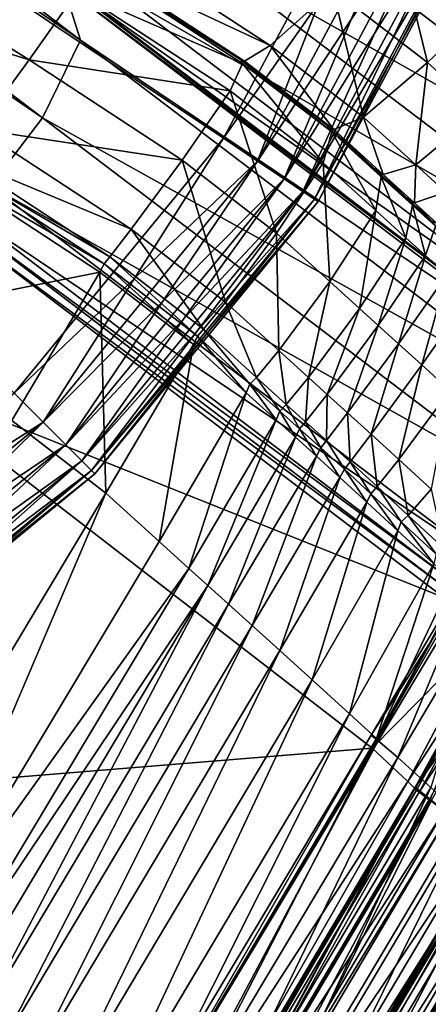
# Model space of a CAD drawing. Header units: millimetres. Extents: x 2387 to 13955, y -4964 to 364.
# Tile 477 of 656: x 6336 to 6344, y -2913 to -2893. Entities that reach past the tile are written whole.
import ezdxf

# ---------------------------------------------------------------- set-up
doc = ezdxf.new("R2010")
doc.units = ezdxf.units.MM
doc.header["$MEASUREMENT"] = 0
doc.layers.add('Predefinito', color=7, linetype='Continuous', true_color=0x000000)

msp = doc.modelspace()

# ---------------------------------------------------------------- linework, layer by layer
at = {"layer": 'Predefinito'}
for points in [[(6337.084, -2893.715, 485.639), (6309.848, -2873.033, 608), (6309.078, -2874.608, 608.078)], [(6309.848, -2873.033, 608), (6337.084, -2893.715, 485.639), (6336.736, -2892.629, 485.452)], [(6336.315, -2895.29, 485.701), (6309.078, -2874.608, 608.078), (6308.019, -2875.987, 608.068)], [(6309.078, -2874.608, 608.078), (6336.315, -2895.29, 485.701), (6337.084, -2893.715, 485.639)], [(6308.019, -2875.987, 608.068), (6335.255, -2896.669, 485.693), (6336.315, -2895.29, 485.701)], [(6335.743, -2900.855, 12), (6339.972, -2895.702, 12), (6311.699, -2876.811, 12)], [(6339.972, -2895.702, 12), (6343.114, -2889.823, 12), (6311.699, -2876.811, 12)], [(6339.972, -2895.702), (6335.743, -2900.855), (6311.699, -2876.811)], [(6343.114, -2889.823), (6339.972, -2895.702), (6311.699, -2876.811)], [(6354.023, -2895.454, 440.492), (6344.129, -2888.075, 485.693), (6341.312, -2889.799, 485.668)], [(6340.661, -2896.163, 0.08), (6339.972, -2895.702), (6343.114, -2889.823)], [(6343.88, -2890.141, 11.92), (6343.114, -2889.823, 12), (6339.972, -2895.702, 12)], [(6343.114, -2889.823), (6343.88, -2890.141, 0.08), (6340.661, -2896.163, 0.08)], [(6351.007, -2897.364, 440.484), (6341.113, -2889.851, 485.651), (6341.031, -2890.039, 485.668)], [(6351.206, -2897.311, 440.487), (6341.312, -2889.799, 485.668), (6341.113, -2889.851, 485.651)], [(6341.113, -2889.851, 485.651), (6351.007, -2897.364, 440.484), (6351.206, -2897.311, 440.487)], [(6341.312, -2889.799, 485.668), (6351.206, -2897.311, 440.487), (6354.023, -2895.454, 440.492)], [(6339.972, -2895.702, 12), (6340.661, -2896.163, 11.92), (6343.88, -2890.141, 11.92)], [(6350.925, -2897.552, 440.487), (6341.031, -2890.039, 485.668), (6340.602, -2890.617, 485.693)], [(6341.197, -2896.521, 0.32), (6340.661, -2896.163, 0.08), (6343.88, -2890.141, 0.08)], [(6344.476, -2890.387, 11.68), (6343.88, -2890.141, 11.92), (6340.661, -2896.163, 11.92)], [(6341.031, -2890.039, 485.668), (6350.925, -2897.552, 440.487), (6351.007, -2897.364, 440.484)], [(6343.88, -2890.141, 0.08), (6344.476, -2890.387, 0.32), (6341.197, -2896.521, 0.32)], [(6340.661, -2896.163, 11.92), (6341.197, -2896.521, 11.68), (6344.476, -2890.387, 11.68)], [(6341.58, -2896.777, 0.72), (6341.197, -2896.521, 0.32), (6344.476, -2890.387, 0.32)], [(6344.901, -2890.564, 11.28), (6344.476, -2890.387, 11.68), (6341.197, -2896.521, 11.68)], [(6341.197, -2896.521, 11.68), (6341.58, -2896.777, 11.28), (6344.901, -2890.564, 11.28)], [(6344.476, -2890.387, 0.32), (6344.901, -2890.564, 0.72), (6341.58, -2896.777, 0.72)], [(6341.81, -2896.931, 1.28), (6341.58, -2896.777, 0.72), (6344.901, -2890.564, 0.72)], [(6345.157, -2890.669, 10.72), (6344.901, -2890.564, 11.28), (6341.58, -2896.777, 11.28)], [(6344.901, -2890.564, 0.72), (6345.157, -2890.669, 1.28), (6341.81, -2896.931, 1.28)], [(6329.488, -2892.066, 12.214), (6330.516, -2890.667, 12.171), (6336.043, -2894.117, 12.171)], [(6337.024, -2892.729, 12.487), (6336.043, -2894.117, 12.171), (6330.516, -2890.667, 12.171)], [(6350.496, -2898.13, 440.492), (6340.602, -2890.617, 485.693), (6339.365, -2891.838, 485.701)], [(6340.602, -2890.617, 485.693), (6350.496, -2898.13, 440.492), (6350.925, -2897.552, 440.487)], [(6341.58, -2896.777, 11.28), (6341.81, -2896.931, 10.72), (6345.157, -2890.669, 10.72)], [(6341.887, -2896.982, 2), (6341.81, -2896.931, 1.28), (6345.157, -2890.669, 1.28)], [(6345.242, -2890.705, 10), (6345.157, -2890.669, 10.72), (6341.81, -2896.931, 10.72)], [(6341.81, -2896.931, 10.72), (6341.887, -2896.982, 10), (6345.242, -2890.705, 10)], [(6345.157, -2890.669, 1.28), (6345.242, -2890.705, 2), (6341.887, -2896.982, 2)], [(6341.887, -2896.982, 2), (6345.242, -2890.705, 2), (6345.242, -2890.705, 6)], [(6345.242, -2890.705, 6), (6341.887, -2896.982, 6), (6341.887, -2896.982, 2)], [(6341.887, -2896.982, 6), (6345.242, -2890.705, 6), (6345.242, -2890.705, 10)], [(6345.242, -2890.705, 10), (6341.887, -2896.982, 10), (6341.887, -2896.982, 6)], [(6344.098, -2894.167, 12.527), (6342.186, -2892.693, 12.26), (6343.446, -2891.5, 12.303)], [(6343.446, -2891.5, 12.303), (6345.355, -2892.97, 12.569), (6344.098, -2894.167, 12.527)], [(6337.349, -2892.157, 13.435), (6337.837, -2891.81, 12.487), (6340.919, -2893.826, 12.573)], [(6342.186, -2892.693, 12.26), (6340.919, -2893.826, 12.573), (6337.837, -2891.81, 12.487)], [(6349.259, -2899.352, 440.494), (6339.365, -2891.838, 485.701), (6337.896, -2892.796, 485.639)], [(6339.365, -2891.838, 485.701), (6349.259, -2899.352, 440.494), (6350.496, -2898.13, 440.492)], [(6336.043, -2894.117, 12.171), (6335.014, -2895.516, 12.214), (6329.488, -2892.066, 12.214)], [(6337.286, -2892.142, 14.068), (6337.349, -2892.157, 13.435), (6340.398, -2894.144, 13.513)], [(6340.398, -2894.144, 13.513), (6340.315, -2894.11, 14.14), (6337.286, -2892.142, 14.068)], [(6337.309, -2892.202, 13.435), (6337.286, -2892.142, 14.068), (6340.315, -2894.11, 14.14)], [(6340.919, -2893.826, 12.573), (6340.398, -2894.144, 13.513), (6337.349, -2892.157, 13.435)], [(6346.177, -2899.702, 440.412), (6336.292, -2892.197, 485.327), (6336.736, -2892.629, 485.452)], [(6346.664, -2900.092, 440.439), (6336.776, -2892.584, 485.452), (6336.292, -2892.197, 485.327)], [(6336.292, -2892.197, 485.327), (6346.177, -2899.702, 440.412), (6346.664, -2900.092, 440.439)], [(6337.024, -2892.729, 12.487), (6337.309, -2892.202, 13.435), (6340.358, -2894.189, 13.513)], [(6340.315, -2894.11, 14.14), (6340.358, -2894.189, 13.513), (6337.309, -2892.202, 13.435)], [(6336.043, -2894.117, 12.171), (6337.024, -2892.729, 12.487), (6340.106, -2894.745, 12.573)], [(6346.624, -2900.137, 440.439), (6336.736, -2892.629, 485.452), (6337.084, -2893.715, 485.639)], [(6336.736, -2892.629, 485.452), (6346.624, -2900.137, 440.439), (6346.177, -2899.702, 440.412)], [(6336.776, -2892.584, 485.452), (6346.664, -2900.092, 440.439), (6347.789, -2900.308, 440.48)], [(6347.789, -2900.308, 440.48), (6337.896, -2892.796, 485.639), (6336.776, -2892.584, 485.452)], [(6340.358, -2894.189, 13.513), (6340.106, -2894.745, 12.573), (6337.024, -2892.729, 12.487)], [(6342.804, -2895.278, 12.832), (6340.919, -2893.826, 12.573), (6342.186, -2892.693, 12.26)], [(6342.186, -2892.693, 12.26), (6344.098, -2894.167, 12.527), (6342.804, -2895.278, 12.832)], [(6337.896, -2892.796, 485.639), (6347.789, -2900.308, 440.48), (6349.259, -2899.352, 440.494)], [(6345.178, -2895.147, 12.878), (6344.098, -2894.167, 12.527), (6345.355, -2892.97, 12.569)], [(6346.977, -2901.227, 440.48), (6337.084, -2893.715, 485.639), (6336.315, -2895.29, 485.701)], [(6337.084, -2893.715, 485.639), (6346.977, -2901.227, 440.48), (6346.624, -2900.137, 440.439)], [(6342.203, -2895.525, 13.746), (6340.398, -2894.144, 13.513), (6340.919, -2893.826, 12.573)], [(6340.919, -2893.826, 12.573), (6342.804, -2895.278, 12.832), (6342.203, -2895.525, 13.746)], [(6335.014, -2895.516, 12.214), (6336.043, -2894.117, 12.171), (6339.136, -2896.142, 12.26)], [(6340.106, -2894.745, 12.573), (6339.136, -2896.142, 12.26), (6336.043, -2894.117, 12.171)], [(6342.163, -2895.57, 13.746), (6340.358, -2894.189, 13.513), (6340.315, -2894.11, 14.14)], [(6340.315, -2894.11, 14.14), (6342.066, -2895.444, 14.355), (6342.163, -2895.57, 13.746)], [(6342.066, -2895.444, 14.355), (6340.315, -2894.11, 14.14), (6340.398, -2894.144, 13.513)], [(6340.398, -2894.144, 13.513), (6342.203, -2895.525, 13.746), (6342.066, -2895.444, 14.355)], [(6341.991, -2896.197, 12.832), (6340.106, -2894.745, 12.573), (6340.358, -2894.189, 13.513)], [(6340.358, -2894.189, 13.513), (6342.163, -2895.57, 13.746), (6341.991, -2896.197, 12.832)], [(6343.864, -2896.241, 13.176), (6342.804, -2895.278, 12.832), (6344.098, -2894.167, 12.527)], [(6344.098, -2894.167, 12.527), (6345.178, -2895.147, 12.878), (6343.864, -2896.241, 13.176)], [(6341.047, -2897.617, 12.527), (6339.136, -2896.142, 12.26), (6340.106, -2894.745, 12.573)], [(6340.106, -2894.745, 12.573), (6341.991, -2896.197, 12.832), (6341.047, -2897.617, 12.527)], [(6344.47, -2896.793, 13.518), (6343.864, -2896.241, 13.176), (6345.178, -2895.147, 12.878)], [(6346.209, -2902.804, 440.494), (6336.315, -2895.29, 485.701), (6335.255, -2896.669, 485.693)], [(6336.315, -2895.29, 485.701), (6346.209, -2902.804, 440.494), (6346.977, -2901.227, 440.48)], [(6343.202, -2896.436, 14.07), (6342.203, -2895.525, 13.746), (6342.804, -2895.278, 12.832)], [(6342.804, -2895.278, 12.832), (6343.864, -2896.241, 13.176), (6343.202, -2896.436, 14.07)], [(6334.59, -2896.077, 12.345), (6335.014, -2895.516, 12.214), (6338.106, -2897.54, 12.303)], [(6339.136, -2896.142, 12.26), (6338.106, -2897.54, 12.303), (6335.014, -2895.516, 12.214)], [(6343.163, -2896.481, 14.07), (6342.163, -2895.57, 13.746), (6342.066, -2895.444, 14.355)], [(6342.066, -2895.444, 14.355), (6343.025, -2896.319, 14.667), (6343.163, -2896.481, 14.07)], [(6343.025, -2896.319, 14.667), (6342.066, -2895.444, 14.355), (6342.203, -2895.525, 13.746)], [(6342.203, -2895.525, 13.746), (6343.202, -2896.436, 14.07), (6343.025, -2896.319, 14.667)], [(6336.329, -2901.441, 0.08), (6335.743, -2900.855), (6339.972, -2895.702)], [(6340.661, -2896.163, 11.92), (6339.972, -2895.702, 12), (6335.743, -2900.855, 12)], [(6339.972, -2895.702), (6340.661, -2896.163, 0.08), (6336.329, -2901.441, 0.08)], [(6343.051, -2897.161, 13.176), (6341.991, -2896.197, 12.832), (6342.163, -2895.57, 13.746)], [(6342.163, -2895.57, 13.746), (6343.163, -2896.481, 14.07), (6343.051, -2897.161, 13.176)], [(6334.477, -2896.225, 12.432), (6334.59, -2896.077, 12.345), (6337.677, -2898.097, 12.432)], [(6338.106, -2897.54, 12.303), (6337.677, -2898.097, 12.432), (6334.59, -2896.077, 12.345)], [(6340.012, -2899.012, 12.569), (6338.106, -2897.54, 12.303), (6339.136, -2896.142, 12.26)], [(6339.136, -2896.142, 12.26), (6341.047, -2897.617, 12.527), (6340.012, -2899.012, 12.569)], [(6334.384, -2896.387, 12.345), (6334.477, -2896.225, 12.432), (6337.561, -2898.243, 12.518)], [(6337.677, -2898.097, 12.432), (6337.561, -2898.243, 12.518), (6334.477, -2896.225, 12.432)], [(6335.743, -2900.855, 12), (6336.329, -2901.441, 11.92), (6340.661, -2896.163, 11.92)], [(6336.785, -2901.897, 0.32), (6336.329, -2901.441, 0.08), (6340.661, -2896.163, 0.08)], [(6341.197, -2896.521, 11.68), (6340.661, -2896.163, 11.92), (6336.329, -2901.441, 11.92)], [(6340.661, -2896.163, 0.08), (6341.197, -2896.521, 0.32), (6336.785, -2901.897, 0.32)], [(6342.126, -2898.599, 12.878), (6341.047, -2897.617, 12.527), (6341.991, -2896.197, 12.832)], [(6341.991, -2896.197, 12.832), (6343.051, -2897.161, 13.176), (6342.126, -2898.599, 12.878)], [(6343.795, -2897.055, 14.425), (6343.163, -2896.481, 14.07), (6343.025, -2896.319, 14.667)], [(6343.025, -2896.319, 14.667), (6343.674, -2896.909, 15.029), (6343.795, -2897.055, 14.425)], [(6343.674, -2896.909, 15.029), (6343.025, -2896.319, 14.667), (6343.202, -2896.436, 14.07)], [(6343.834, -2897.01, 14.425), (6343.202, -2896.436, 14.07), (6343.864, -2896.241, 13.176)], [(6343.864, -2896.241, 13.176), (6344.47, -2896.793, 13.518), (6343.834, -2897.01, 14.425)], [(6332.596, -2899.385, 12.214), (6334.384, -2896.387, 12.345), (6337.471, -2898.407, 12.432)], [(6337.561, -2898.243, 12.518), (6337.471, -2898.407, 12.432), (6334.384, -2896.387, 12.345)], [(6336.329, -2901.441, 11.92), (6336.785, -2901.897, 11.68), (6341.197, -2896.521, 11.68)], [(6337.111, -2902.223, 0.72), (6336.785, -2901.897, 0.32), (6341.197, -2896.521, 0.32)], [(6341.58, -2896.777, 11.28), (6341.197, -2896.521, 11.68), (6336.785, -2901.897, 11.68)], [(6341.197, -2896.521, 0.32), (6341.58, -2896.777, 0.72), (6337.111, -2902.223, 0.72)], [(6343.658, -2897.712, 13.518), (6343.051, -2897.161, 13.176), (6343.163, -2896.481, 14.07)], [(6343.163, -2896.481, 14.07), (6343.795, -2897.055, 14.425), (6343.658, -2897.712, 13.518)], [(6343.202, -2896.436, 14.07), (6343.834, -2897.01, 14.425), (6343.674, -2896.909, 15.029)], [(6345.15, -2904.182, 440.492), (6335.255, -2896.669, 485.693), (6334.735, -2897.166, 485.667)], [(6335.255, -2896.669, 485.693), (6345.15, -2904.182, 440.492), (6346.209, -2902.804, 440.494)], [(6336.785, -2901.897, 11.68), (6337.111, -2902.223, 11.28), (6341.58, -2896.777, 11.28)], [(6337.306, -2902.418, 1.28), (6337.111, -2902.223, 0.72), (6341.58, -2896.777, 0.72)], [(6341.81, -2896.931, 10.72), (6341.58, -2896.777, 11.28), (6337.111, -2902.223, 11.28)], [(6337.111, -2902.223, 11.28), (6337.306, -2902.418, 10.72), (6341.81, -2896.931, 10.72)], [(6341.58, -2896.777, 0.72), (6341.81, -2896.931, 1.28), (6337.306, -2902.418, 1.28)], [(6337.372, -2902.484, 2), (6337.306, -2902.418, 1.28), (6341.81, -2896.931, 1.28)], [(6341.887, -2896.982, 10), (6341.81, -2896.931, 10.72), (6337.306, -2902.418, 10.72)], [(6341.81, -2896.931, 1.28), (6341.887, -2896.982, 2), (6337.372, -2902.484, 2)], [(6344.261, -2897.477, 14.674), (6343.795, -2897.055, 14.425), (6343.674, -2896.909, 15.029)], [(6343.674, -2896.909, 15.029), (6344.187, -2897.371, 15.294), (6344.261, -2897.477, 14.674)], [(6344.187, -2897.371, 15.294), (6343.674, -2896.909, 15.029), (6343.834, -2897.01, 14.425)], [(6344.301, -2897.432, 14.674), (6343.834, -2897.01, 14.425), (6344.47, -2896.793, 13.518)], [(6337.306, -2902.418, 10.72), (6337.372, -2902.484, 10), (6341.887, -2896.982, 10)], [(6337.372, -2902.484, 2), (6341.887, -2896.982, 2), (6341.887, -2896.982, 6)], [(6341.887, -2896.982, 6), (6337.372, -2902.484, 6), (6337.372, -2902.484, 2)], [(6337.372, -2902.484, 6), (6341.887, -2896.982, 6), (6341.887, -2896.982, 10)], [(6341.887, -2896.982, 10), (6337.372, -2902.484, 10), (6337.372, -2902.484, 6)], [(6344.055, -2898.073, 13.744), (6343.658, -2897.712, 13.518), (6343.795, -2897.055, 14.425)], [(6343.795, -2897.055, 14.425), (6344.261, -2897.477, 14.674), (6344.055, -2898.073, 13.744)], [(6343.834, -2897.01, 14.425), (6344.301, -2897.432, 14.674), (6344.187, -2897.371, 15.294)], [(6344.451, -2904.783, 440.482), (6334.559, -2897.271, 485.65), (6334.531, -2897.474, 485.667)], [(6344.628, -2904.679, 440.486), (6334.735, -2897.166, 485.667), (6334.559, -2897.271, 485.65)], [(6334.559, -2897.271, 485.65), (6344.451, -2904.783, 440.482), (6344.628, -2904.679, 440.486)], [(6334.735, -2897.166, 485.667), (6344.628, -2904.679, 440.486), (6345.15, -2904.182, 440.492)], [(6342.725, -2899.144, 13.216), (6342.126, -2898.599, 12.878), (6343.051, -2897.161, 13.176)], [(6343.051, -2897.161, 13.176), (6343.658, -2897.712, 13.518), (6342.725, -2899.144, 13.216)], [(6344.424, -2904.987, 440.486), (6334.531, -2897.474, 485.667), (6333.255, -2900.517, 485.693)], [(6334.531, -2897.474, 485.667), (6344.424, -2904.987, 440.486), (6344.451, -2904.783, 440.482)], [(6339.571, -2899.562, 12.695), (6337.677, -2898.097, 12.432), (6338.106, -2897.54, 12.303)], [(6338.106, -2897.54, 12.303), (6340.012, -2899.012, 12.569), (6339.571, -2899.562, 12.695)], [(6344.487, -2898.465, 13.742), (6344.055, -2898.073, 13.744), (6344.261, -2897.477, 14.674)], [(6341.089, -2899.992, 12.919), (6340.012, -2899.012, 12.569), (6341.047, -2897.617, 12.527)], [(6341.047, -2897.617, 12.527), (6342.126, -2898.599, 12.878), (6341.089, -2899.992, 12.919)], [(6343.1, -2899.484, 13.434), (6342.725, -2899.144, 13.216), (6343.658, -2897.712, 13.518)], [(6343.658, -2897.712, 13.518), (6344.055, -2898.073, 13.744), (6343.1, -2899.484, 13.434)], [(6339.447, -2899.702, 12.779), (6337.561, -2898.243, 12.518), (6337.677, -2898.097, 12.432)], [(6337.677, -2898.097, 12.432), (6339.571, -2899.562, 12.695), (6339.447, -2899.702, 12.779)], [(6343.509, -2899.855, 13.427), (6343.1, -2899.484, 13.434), (6344.055, -2898.073, 13.744)], [(6344.055, -2898.073, 13.744), (6344.487, -2898.465, 13.742), (6343.509, -2899.855, 13.427)], [(6339.364, -2899.872, 12.695), (6337.471, -2898.407, 12.432), (6337.561, -2898.243, 12.518)], [(6337.561, -2898.243, 12.518), (6339.447, -2899.702, 12.779), (6339.364, -2899.872, 12.695)], [(6337.471, -2898.407, 12.432), (6335.691, -2901.406, 12.303), (6332.596, -2899.385, 12.214)], [(6337.597, -2902.874, 12.568), (6335.691, -2901.406, 12.303), (6337.471, -2898.407, 12.432)], [(6337.471, -2898.407, 12.432), (6339.364, -2899.872, 12.695), (6337.597, -2902.874, 12.568)], [(6343.982, -2900.284, 13.379), (6343.509, -2899.855, 13.427), (6344.487, -2898.465, 13.742)], [(6344.487, -2898.465, 13.742), (6344.963, -2898.897, 13.691), (6343.982, -2900.284, 13.379)], [(6341.689, -2900.537, 13.257), (6341.089, -2899.992, 12.919), (6342.126, -2898.599, 12.878)], [(6342.126, -2898.599, 12.878), (6342.725, -2899.144, 13.216), (6341.689, -2900.537, 13.257)], [(6344.549, -2900.799, 13.473), (6343.982, -2900.284, 13.379), (6344.963, -2898.897, 13.691)], [(6340.637, -2900.535, 13.041), (6339.571, -2899.562, 12.695), (6340.012, -2899.012, 12.569)], [(6340.012, -2899.012, 12.569), (6341.089, -2899.992, 12.919), (6340.637, -2900.535, 13.041)], [(6342.068, -2900.881, 13.477), (6341.689, -2900.537, 13.257), (6342.725, -2899.144, 13.216)], [(6342.725, -2899.144, 13.216), (6343.1, -2899.484, 13.434), (6342.068, -2900.881, 13.477)], [(6342.482, -2901.254, 13.471), (6342.068, -2900.881, 13.477), (6343.1, -2899.484, 13.434)], [(6343.1, -2899.484, 13.434), (6343.509, -2899.855, 13.427), (6342.482, -2901.254, 13.471)], [(6340.431, -2900.846, 13.041), (6339.364, -2899.872, 12.695), (6339.447, -2899.702, 12.779)], [(6340.507, -2900.672, 13.123), (6339.447, -2899.702, 12.779), (6339.571, -2899.562, 12.695)], [(6339.447, -2899.702, 12.779), (6340.507, -2900.672, 13.123), (6340.431, -2900.846, 13.041)], [(6339.571, -2899.562, 12.695), (6340.637, -2900.535, 13.041), (6340.507, -2900.672, 13.123)], [(6338.672, -2903.852, 12.917), (6337.597, -2902.874, 12.568), (6339.364, -2899.872, 12.695)], [(6339.364, -2899.872, 12.695), (6340.431, -2900.846, 13.041), (6338.672, -2903.852, 12.917)], [(6342.956, -2901.684, 13.422), (6342.482, -2901.254, 13.471), (6343.509, -2899.855, 13.427)], [(6343.509, -2899.855, 13.427), (6343.982, -2900.284, 13.379), (6342.956, -2901.684, 13.422)], [(6341.242, -2901.083, 13.382), (6340.637, -2900.535, 13.041), (6341.089, -2899.992, 12.919)], [(6341.089, -2899.992, 12.919), (6341.689, -2900.537, 13.257), (6341.242, -2901.083, 13.382)], [(6343.517, -2902.195, 13.515), (6342.956, -2901.684, 13.422), (6343.982, -2900.284, 13.379)], [(6343.982, -2900.284, 13.379), (6344.549, -2900.799, 13.473), (6343.517, -2902.195, 13.515)], [(6342.979, -2908.031, 440.492), (6333.255, -2900.517, 485.693), (6329.334, -2909.141, 485.701)], [(6333.255, -2900.517, 485.693), (6342.979, -2908.031, 440.492), (6344.424, -2904.987, 440.486)], [(6341.035, -2901.394, 13.382), (6340.431, -2900.846, 13.041), (6340.507, -2900.672, 13.123)], [(6341.114, -2901.222, 13.465), (6340.507, -2900.672, 13.123), (6340.637, -2900.535, 13.041)], [(6340.507, -2900.672, 13.123), (6341.114, -2901.222, 13.465), (6341.035, -2901.394, 13.382)], [(6340.637, -2900.535, 13.041), (6341.242, -2901.083, 13.382), (6341.114, -2901.222, 13.465)], [(6341.632, -2901.434, 13.605), (6341.242, -2901.083, 13.382), (6341.689, -2900.537, 13.257)], [(6341.689, -2900.537, 13.257), (6342.068, -2900.881, 13.477), (6341.632, -2901.434, 13.605)], [(6336.329, -2901.441, 11.92), (6335.743, -2900.855, 12), (6330.59, -2905.084, 12)], [(6335.743, -2900.855), (6336.329, -2901.441, 0.08), (6331.051, -2905.773, 0.08)], [(6339.274, -2904.399, 13.256), (6338.672, -2903.852, 12.917), (6340.431, -2900.846, 13.041)], [(6340.431, -2900.846, 13.041), (6341.035, -2901.394, 13.382), (6339.274, -2904.399, 13.256)], [(6342.057, -2901.814, 13.601), (6341.632, -2901.434, 13.605), (6342.068, -2900.881, 13.477)], [(6342.068, -2900.881, 13.477), (6342.482, -2901.254, 13.471), (6342.057, -2901.814, 13.601)], [(6344.171, -2902.793, 13.908), (6343.517, -2902.195, 13.515), (6344.549, -2900.799, 13.473)], [(6341.511, -2901.577, 13.69), (6341.114, -2901.222, 13.465), (6341.242, -2901.083, 13.382)], [(6341.242, -2901.083, 13.382), (6341.632, -2901.434, 13.605), (6341.511, -2901.577, 13.69)], [(6341.426, -2901.745, 13.605), (6341.035, -2901.394, 13.382), (6341.114, -2901.222, 13.465)], [(6341.114, -2901.222, 13.465), (6341.511, -2901.577, 13.69), (6341.426, -2901.745, 13.605)], [(6342.533, -2902.245, 13.551), (6342.057, -2901.814, 13.601), (6342.482, -2901.254, 13.471)], [(6342.482, -2901.254, 13.471), (6342.956, -2901.684, 13.422), (6342.533, -2902.245, 13.551)], [(6330.59, -2905.084, 12), (6331.051, -2905.773, 11.92), (6336.329, -2901.441, 11.92)], [(6331.409, -2906.309, 0.32), (6331.051, -2905.773, 0.08), (6336.329, -2901.441, 0.08)], [(6336.785, -2901.897, 11.68), (6336.329, -2901.441, 11.92), (6331.051, -2905.773, 11.92)], [(6336.329, -2901.441, 0.08), (6336.785, -2901.897, 0.32), (6331.409, -2906.309, 0.32)], [(6335.691, -2901.406, 12.303), (6337.597, -2902.874, 12.568), (6332.417, -2911.512, 12.524)], [(6339.657, -2904.746, 13.477), (6339.274, -2904.399, 13.256), (6341.035, -2901.394, 13.382)], [(6341.035, -2901.394, 13.382), (6341.426, -2901.745, 13.605), (6339.657, -2904.746, 13.477)], [(6341.944, -2901.963, 13.688), (6341.511, -2901.577, 13.69), (6341.632, -2901.434, 13.605)], [(6341.632, -2901.434, 13.605), (6342.057, -2901.814, 13.601), (6341.944, -2901.963, 13.688)], [(6341.851, -2902.126, 13.601), (6341.426, -2901.745, 13.605), (6341.511, -2901.577, 13.69)], [(6341.511, -2901.577, 13.69), (6341.944, -2901.963, 13.688), (6341.851, -2902.126, 13.601)], [(6343.077, -2902.745, 13.638), (6342.533, -2902.245, 13.551), (6342.956, -2901.684, 13.422)], [(6342.956, -2901.684, 13.422), (6343.517, -2902.195, 13.515), (6343.077, -2902.745, 13.638)], [(6331.051, -2905.773, 11.92), (6331.409, -2906.309, 11.68), (6336.785, -2901.897, 11.68)], [(6331.665, -2906.692, 0.72), (6331.409, -2906.309, 0.32), (6336.785, -2901.897, 0.32)], [(6337.111, -2902.223, 11.28), (6336.785, -2901.897, 11.68), (6331.409, -2906.309, 11.68)], [(6336.785, -2901.897, 0.32), (6337.111, -2902.223, 0.72), (6331.665, -2906.692, 0.72)], [(6340.075, -2905.121, 13.472), (6339.657, -2904.746, 13.477), (6341.426, -2901.745, 13.605)], [(6341.426, -2901.745, 13.605), (6341.851, -2902.126, 13.601), (6340.075, -2905.121, 13.472)], [(6342.421, -2902.394, 13.637), (6341.944, -2901.963, 13.688), (6342.057, -2901.814, 13.601)], [(6342.057, -2901.814, 13.601), (6342.533, -2902.245, 13.551), (6342.421, -2902.394, 13.637)], [(6342.327, -2902.557, 13.551), (6341.851, -2902.126, 13.601), (6341.944, -2901.963, 13.688)], [(6341.944, -2901.963, 13.688), (6342.421, -2902.394, 13.637), (6342.327, -2902.557, 13.551)], [(6331.409, -2906.309, 11.68), (6331.665, -2906.692, 11.28), (6337.111, -2902.223, 11.28)], [(6331.819, -2906.922, 1.28), (6331.665, -2906.692, 0.72), (6337.111, -2902.223, 0.72)], [(6337.306, -2902.418, 10.72), (6337.111, -2902.223, 11.28), (6331.665, -2906.692, 11.28)], [(6337.111, -2902.223, 0.72), (6337.306, -2902.418, 1.28), (6331.819, -2906.922, 1.28)], [(6340.552, -2905.55, 13.424), (6340.075, -2905.121, 13.472), (6341.851, -2902.126, 13.601)], [(6341.851, -2902.126, 13.601), (6342.327, -2902.557, 13.551), (6340.552, -2905.55, 13.424)], [(6342.953, -2902.887, 13.72), (6342.421, -2902.394, 13.637), (6342.533, -2902.245, 13.551)], [(6342.533, -2902.245, 13.551), (6343.077, -2902.745, 13.638), (6342.953, -2902.887, 13.72)], [(6343.704, -2903.325, 14.01), (6343.077, -2902.745, 13.638), (6343.517, -2902.195, 13.515)], [(6343.517, -2902.195, 13.515), (6344.171, -2902.793, 13.908), (6343.704, -2903.325, 14.01)], [(6331.665, -2906.692, 11.28), (6331.819, -2906.922, 10.72), (6337.306, -2902.418, 10.72)], [(6331.87, -2906.999, 2), (6331.819, -2906.922, 1.28), (6337.306, -2902.418, 1.28)], [(6337.372, -2902.484, 10), (6337.306, -2902.418, 10.72), (6331.819, -2906.922, 10.72)], [(6331.819, -2906.922, 10.72), (6331.87, -2906.999, 10), (6337.372, -2902.484, 10)], [(6337.306, -2902.418, 1.28), (6337.372, -2902.484, 2), (6331.87, -2906.999, 2)], [(6331.87, -2906.999, 2), (6337.372, -2902.484, 2), (6337.372, -2902.484, 6)], [(6337.372, -2902.484, 6), (6331.87, -2906.999, 6), (6331.87, -2906.999, 2)], [(6331.87, -2906.999, 6), (6337.372, -2902.484, 6), (6337.372, -2902.484, 10)], [(6337.372, -2902.484, 10), (6331.87, -2906.999, 10), (6331.87, -2906.999, 6)], [(6342.871, -2903.057, 13.638), (6342.327, -2902.557, 13.551), (6342.421, -2902.394, 13.637)], [(6342.421, -2902.394, 13.637), (6342.953, -2902.887, 13.72), (6342.871, -2903.057, 13.638)], [(6341.113, -2906.058, 13.516), (6340.552, -2905.55, 13.424), (6342.327, -2902.557, 13.551)], [(6342.327, -2902.557, 13.551), (6342.871, -2903.057, 13.638), (6341.113, -2906.058, 13.516)], [(6333.494, -2912.483, 12.873), (6332.417, -2911.512, 12.524), (6337.597, -2902.874, 12.568)], [(6337.597, -2902.874, 12.568), (6338.672, -2903.852, 12.917), (6333.494, -2912.483, 12.873)], [(6343.498, -2903.636, 14.01), (6342.871, -2903.057, 13.638), (6342.953, -2902.887, 13.72)], [(6343.563, -2903.455, 14.079), (6342.953, -2902.887, 13.72), (6343.077, -2902.745, 13.638)], [(6342.953, -2902.887, 13.72), (6343.563, -2903.455, 14.079), (6343.498, -2903.636, 14.01)], [(6343.077, -2902.745, 13.638), (6343.704, -2903.325, 14.01), (6343.563, -2903.455, 14.079)], [(6344.431, -2903.996, 14.817), (6343.704, -2903.325, 14.01), (6344.171, -2902.793, 13.908)], [(6341.766, -2906.653, 13.908), (6341.113, -2906.058, 13.516), (6342.871, -2903.057, 13.638)], [(6342.871, -2903.057, 13.638), (6343.498, -2903.636, 14.01), (6341.766, -2906.653, 13.908)], [(6344.225, -2904.307, 14.817), (6343.498, -2903.636, 14.01), (6343.563, -2903.455, 14.079)], [(6344.271, -2904.113, 14.855), (6343.563, -2903.455, 14.079), (6343.704, -2903.325, 14.01)], [(6343.563, -2903.455, 14.079), (6344.271, -2904.113, 14.855), (6344.225, -2904.307, 14.817)], [(6343.704, -2903.325, 14.01), (6344.431, -2903.996, 14.817), (6344.271, -2904.113, 14.855)], [(6342.522, -2907.339, 14.76), (6341.766, -2906.653, 13.908), (6343.498, -2903.636, 14.01)], [(6343.498, -2903.636, 14.01), (6344.225, -2904.307, 14.817), (6342.522, -2907.339, 14.76)], [(6333.494, -2912.483, 12.873), (6338.672, -2903.852, 12.917), (6339.274, -2904.399, 13.256)], [(6343.065, -2907.838, 15.657), (6342.522, -2907.339, 14.76), (6344.225, -2904.307, 14.817)], [(6344.225, -2904.307, 14.817), (6344.762, -2904.798, 15.671), (6343.065, -2907.838, 15.657)], [(6339.274, -2904.399, 13.256), (6334.098, -2913.035, 13.212), (6333.494, -2912.483, 12.873)], [(6334.098, -2913.035, 13.212), (6339.274, -2904.399, 13.256), (6339.657, -2904.746, 13.477)], [(6339.657, -2904.746, 13.477), (6334.485, -2913.387, 13.434), (6334.098, -2913.035, 13.212)], [(6334.912, -2913.763, 13.43), (6334.485, -2913.387, 13.434), (6339.657, -2904.746, 13.477)], [(6339.657, -2904.746, 13.477), (6340.075, -2905.121, 13.472), (6334.912, -2913.763, 13.43)], [(6343.097, -2907.881, 16.204), (6342.959, -2907.77, 16.358), (6344.742, -2904.764, 16.376)], [(6344.817, -2904.842, 16.183), (6344.742, -2904.764, 16.376), (6342.959, -2907.77, 16.358)], [(6342.959, -2907.77, 16.358), (6343.079, -2907.869, 16.182), (6344.817, -2904.842, 16.183)], [(6343.079, -2907.869, 16.182), (6343.065, -2907.838, 15.657), (6344.762, -2904.798, 15.671)], [(6344.762, -2904.798, 15.671), (6344.817, -2904.842, 16.183), (6343.079, -2907.869, 16.182)], [(6344.742, -2904.764, 16.376), (6344.889, -2904.89, 16.271), (6343.097, -2907.881, 16.204)], [(6343.498, -2908.224, 16.238), (6343.097, -2907.881, 16.204), (6344.889, -2904.89, 16.271)], [(6344.889, -2904.89, 16.271), (6345.271, -2905.236, 16.345), (6343.498, -2908.224, 16.238)], [(6345.317, -2905.661, 435.486), (6344.424, -2904.987, 440.486), (6342.979, -2908.031, 440.492)], [(6335.397, -2914.19, 13.384), (6334.912, -2913.763, 13.43), (6340.075, -2905.121, 13.472)], [(6340.075, -2905.121, 13.472), (6340.552, -2905.55, 13.424), (6335.397, -2914.19, 13.384)], [(6344.166, -2908.825, 16.976), (6343.498, -2908.224, 16.238), (6345.271, -2905.236, 16.345)], [(6335.962, -2914.694, 13.477), (6335.397, -2914.19, 13.384), (6340.552, -2905.55, 13.424)], [(6340.552, -2905.55, 13.424), (6341.113, -2906.058, 13.516), (6335.962, -2914.694, 13.477)], [(6342.979, -2908.031, 440.492), (6343.701, -2908.707, 435.477), (6345.317, -2905.661, 435.486)], [(6345.55, -2905.827, 433.658), (6345.317, -2905.661, 435.486), (6343.701, -2908.707, 435.477)], [(6343.701, -2908.707, 435.477), (6343.875, -2908.878, 433.659), (6345.55, -2905.827, 433.658)], [(6343.875, -2908.878, 433.659), (6343.838, -2908.848, 433.455), (6345.518, -2905.795, 433.431)], [(6345.612, -2905.874, 433.236), (6345.518, -2905.795, 433.431), (6343.838, -2908.848, 433.455)], [(6343.838, -2908.848, 433.455), (6343.93, -2908.92, 433.281), (6345.612, -2905.874, 433.236)], [(6344.152, -2909.067, 426.623), (6343.845, -2908.82, 426.448), (6345.552, -2905.732, 426.431)], [(6345.887, -2906.022, 426.327), (6345.552, -2905.732, 426.431), (6343.845, -2908.82, 426.448)], [(6345.518, -2905.795, 433.431), (6345.55, -2905.827, 433.658), (6343.875, -2908.878, 433.659)], [(6345.818, -2906.041, 432.335), (6345.612, -2905.874, 433.236), (6343.93, -2908.92, 433.281)], [(6336.621, -2915.286, 13.874), (6335.962, -2914.694, 13.477), (6341.113, -2906.058, 13.516)], [(6341.113, -2906.058, 13.516), (6341.766, -2906.653, 13.908), (6336.621, -2915.286, 13.874)], [(6343.845, -2908.82, 426.448), (6344.178, -2909.087, 426.386), (6345.887, -2906.022, 426.327)], [(6343.93, -2908.92, 433.281), (6344.133, -2909.079, 432.378), (6345.818, -2906.041, 432.335)], [(6337.387, -2915.973, 14.741), (6336.621, -2915.286, 13.874), (6341.766, -2906.653, 13.908)], [(6341.766, -2906.653, 13.908), (6342.522, -2907.339, 14.76), (6337.387, -2915.973, 14.741)], [(6337.928, -2916.481, 15.651), (6337.387, -2915.973, 14.741), (6342.522, -2907.339, 14.76)], [(6342.522, -2907.339, 14.76), (6343.065, -2907.838, 15.657), (6337.928, -2916.481, 15.651)], [(6337.911, -2916.533, 16.179), (6337.763, -2916.445, 16.347), (6342.959, -2907.77, 16.358)], [(6342.959, -2907.77, 16.358), (6337.763, -2916.445, 16.347), (6337.911, -2916.533, 16.179)], [(6342.959, -2907.77, 16.358), (6343.097, -2907.881, 16.204), (6337.911, -2916.533, 16.179)], [(6337.911, -2916.533, 16.179), (6343.079, -2907.869, 16.182), (6342.959, -2907.77, 16.358)], [(6343.079, -2907.869, 16.182), (6337.911, -2916.533, 16.179), (6337.928, -2916.481, 15.651)], [(6338.338, -2916.848, 16.202), (6337.911, -2916.533, 16.179), (6343.097, -2907.881, 16.204)], [(6337.928, -2916.481, 15.651), (6343.065, -2907.838, 15.657), (6343.079, -2907.869, 16.182)], [(6343.097, -2907.881, 16.204), (6343.498, -2908.224, 16.238), (6338.338, -2916.848, 16.202)], [(6329.334, -2909.141, 485.701), (6338.548, -2916.654, 440.494), (6342.979, -2908.031, 440.492)], [(6343.701, -2908.707, 435.477), (6342.979, -2908.031, 440.492), (6338.548, -2916.654, 440.494)], [(6339.027, -2917.444, 16.944), (6338.338, -2916.848, 16.202), (6343.498, -2908.224, 16.238)], [(6343.498, -2908.224, 16.238), (6344.166, -2908.825, 16.976), (6339.027, -2917.444, 16.944)], [(6338.548, -2916.654, 440.494), (6338.756, -2917.336, 435.474), (6343.701, -2908.707, 435.477)], [(6338.98, -2917.783, 426.615), (6338.646, -2917.584, 426.456), (6343.845, -2908.82, 426.448)], [(6343.845, -2908.82, 426.448), (6338.646, -2917.584, 426.456), (6339.003, -2917.801, 426.407)], [(6338.751, -2917.522, 433.66), (6338.708, -2917.501, 433.463), (6343.838, -2908.848, 433.455)], [(6343.838, -2908.848, 433.455), (6338.708, -2917.501, 433.463), (6338.804, -2917.562, 433.296)], [(6343.838, -2908.848, 433.455), (6343.875, -2908.878, 433.659), (6338.751, -2917.522, 433.66)], [(6338.756, -2917.336, 435.474), (6338.751, -2917.522, 433.66), (6343.875, -2908.878, 433.659)], [(6343.875, -2908.878, 433.659), (6343.701, -2908.707, 435.477), (6338.756, -2917.336, 435.474)], [(6338.804, -2917.562, 433.296), (6343.93, -2908.92, 433.281), (6343.838, -2908.848, 433.455)], [(6343.845, -2908.82, 426.448), (6344.152, -2909.067, 426.623), (6338.98, -2917.783, 426.615)], [(6339.003, -2917.801, 426.407), (6344.178, -2909.087, 426.386), (6343.845, -2908.82, 426.448)], [(6339.779, -2918.119, 18.688), (6339.027, -2917.444, 16.944), (6344.166, -2908.825, 16.976)], [(6344.166, -2908.825, 16.976), (6344.902, -2909.494, 18.709), (6339.779, -2918.119, 18.688)], [(6343.93, -2908.92, 433.281), (6338.804, -2917.562, 433.296), (6339.015, -2917.705, 432.393)], [(6339.404, -2918.023, 427.565), (6338.98, -2917.783, 426.615), (6344.152, -2909.067, 426.623)], [(6339.015, -2917.705, 432.393), (6344.133, -2909.079, 432.378), (6343.93, -2908.92, 433.281)], [(6344.431, -2909.307, 429.988), (6344.133, -2909.079, 432.378), (6339.015, -2917.705, 432.393)], [(6344.152, -2909.067, 426.623), (6344.534, -2909.379, 427.579), (6339.404, -2918.023, 427.565)], [(6338.548, -2916.654, 440.494), (6329.334, -2909.141, 485.701), (6324.669, -2921.697, 485.701)], [(6344.178, -2909.087, 426.386), (6339.003, -2917.801, 426.407), (6339.617, -2918.184, 425.621)], [(6339.617, -2918.184, 425.621), (6344.752, -2909.543, 425.597), (6344.178, -2909.087, 426.386)], [(6339.015, -2917.705, 432.393), (6339.315, -2917.927, 429.987), (6344.431, -2909.307, 429.988)], [(6344.534, -2909.379, 427.579), (6344.431, -2909.307, 429.988), (6339.315, -2917.927, 429.987)], [(6339.315, -2917.927, 429.987), (6339.404, -2918.023, 427.565), (6344.534, -2909.379, 427.579)], [(6345.17, -2909.868, 423.244), (6344.752, -2909.543, 425.597), (6339.617, -2918.184, 425.621)], [(6340.394, -2918.67, 21.717), (6339.779, -2918.119, 18.688), (6344.902, -2909.494, 18.709)], [(6344.902, -2909.494, 18.709), (6345.509, -2910.045, 21.729), (6340.394, -2918.67, 21.717)], [(6339.617, -2918.184, 425.621), (6340.052, -2918.487, 423.255), (6345.17, -2909.868, 423.244)], [(6345.396, -2910.038, 420.841), (6345.17, -2909.868, 423.244), (6340.052, -2918.487, 423.255)], [(6340.052, -2918.487, 423.255), (6340.279, -2918.665, 420.837), (6345.396, -2910.038, 420.841)], [(6345.344, -2909.991, 419.703), (6340.214, -2918.644, 419.707), (6340.297, -2918.696, 419.531)], [(6340.27, -2918.676, 419.899), (6340.214, -2918.644, 419.707), (6345.344, -2909.991, 419.703)], [(6345.344, -2909.991, 419.703), (6345.394, -2910.032, 419.902), (6340.27, -2918.676, 419.899)], [(6340.279, -2918.665, 420.837), (6340.27, -2918.676, 419.899), (6345.394, -2910.032, 419.902)], [(6345.394, -2910.032, 419.902), (6345.396, -2910.038, 420.841), (6340.279, -2918.665, 420.837)], [(6340.297, -2918.696, 419.531), (6345.422, -2910.053, 419.519), (6345.344, -2909.991, 419.703)], [(6345.422, -2910.053, 419.519), (6340.297, -2918.696, 419.531), (6340.474, -2918.812, 417.706)], [(6340.804, -2919.038, 25.291), (6340.394, -2918.67, 21.717), (6345.509, -2910.045, 21.729)], [(6340.474, -2918.812, 417.706), (6345.59, -2910.185, 417.691), (6345.422, -2910.053, 419.519)], [(6345.509, -2910.045, 21.729), (6345.916, -2910.413, 25.297), (6340.804, -2919.038, 25.291)], [(6345.809, -2910.352, 412.56), (6345.59, -2910.185, 417.691), (6340.474, -2918.812, 417.706)], [(6340.474, -2918.812, 417.706), (6340.696, -2918.975, 412.57), (6345.809, -2910.352, 412.56)], [(6345.991, -2910.49, 360.745), (6345.809, -2910.352, 412.56), (6340.696, -2918.975, 412.57)], [(6340.941, -2919.16, 28.67), (6340.804, -2919.038, 25.291), (6345.916, -2910.413, 25.297)], [(6345.916, -2910.413, 25.297), (6346.052, -2910.536, 28.672), (6340.941, -2919.16, 28.67)], [(6340.696, -2918.975, 412.57), (6340.879, -2919.114, 360.748), (6345.991, -2910.49, 360.745)], [(6346.052, -2910.536, 218.864), (6345.991, -2910.49, 360.745), (6340.879, -2919.114, 360.748)], [(6340.879, -2919.114, 360.748), (6340.941, -2919.16, 218.865), (6346.052, -2910.536, 218.864)], [(6340.941, -2919.16, 218.865), (6340.941, -2919.16, 77.86), (6346.052, -2910.536, 77.86)], [(6346.052, -2910.536, 77.86), (6346.052, -2910.536, 218.864), (6340.941, -2919.16, 218.865)], [(6340.941, -2919.16, 77.86), (6340.941, -2919.16, 28.67), (6346.052, -2910.536, 28.672)], [(6346.052, -2910.536, 28.672), (6346.052, -2910.536, 77.86), (6340.941, -2919.16, 77.86)]]:
    msp.add_3dface(points, dxfattribs=at)

doc.saveas('drawing.dxf')
